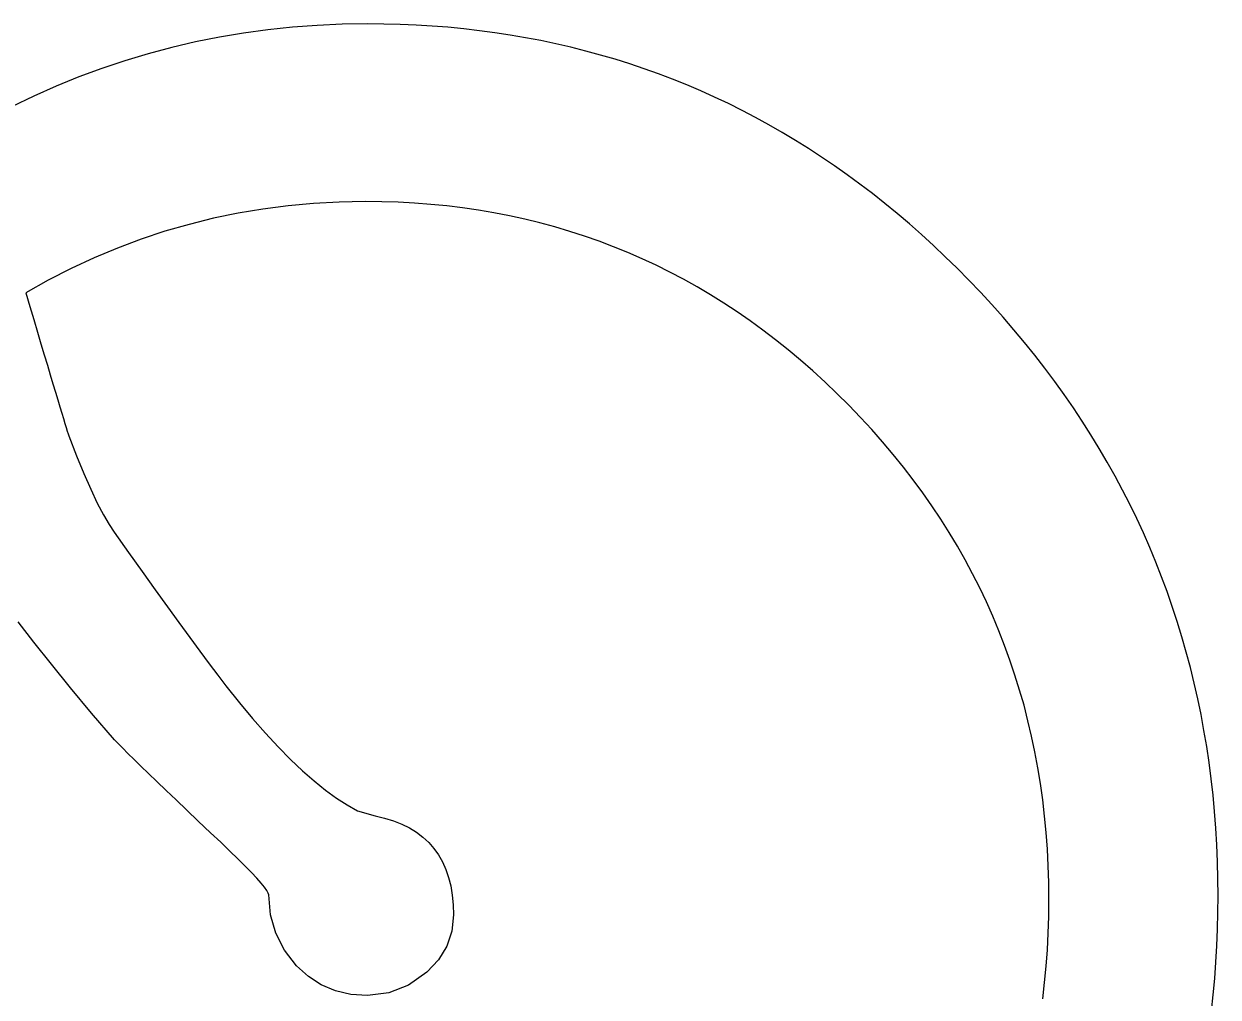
# Model space of a CAD drawing. Extents: x 99958 to 100136, y 99935 to 100013.
# Drawn here: x 100080.83954 to 100080.88632, y 99972.64734 to 99972.68548 of the extents above; entities that cross this region are included whole.
import ezdxf

# ---------------------------------------------------------------- set-up
doc = ezdxf.new("R2010")
doc.units = 0
doc.layers.add('TR_SN_ConstructionSigns', color=7, linetype='Continuous')

msp = doc.modelspace()

# ---------------------------------------------------------------- linework, layer by layer
at = {"layer": 'TR_SN_ConstructionSigns'}
for p, q in [((100080.848146, 99972.685115), (100080.8472, 99972.684957)), ((100080.8491, 99972.685245), (100080.848146, 99972.685115)), ((100080.850063, 99972.685347), (100080.8491, 99972.685245)), ((100080.851034, 99972.685419), (100080.850063, 99972.685347)), ((100080.852014, 99972.685462), (100080.851034, 99972.685419)), ((100080.853001, 99972.685476), (100080.852014, 99972.685462)), ((100080.85364, 99972.685471), (100080.853001, 99972.685476)), ((100080.854275, 99972.685455), (100080.85364, 99972.685471)), ((100080.854905, 99972.685428), (100080.854275, 99972.685455)), ((100080.855531, 99972.68539), (100080.854905, 99972.685428)), ((100080.856152, 99972.685341), (100080.855531, 99972.68539)), ((100080.856769, 99972.685281), (100080.856152, 99972.685341)), ((100080.857382, 99972.68521), (100080.856769, 99972.685281)), ((100080.857991, 99972.685129), (100080.857382, 99972.68521)), ((100080.858595, 99972.685037), (100080.857991, 99972.685129)), ((100080.846261, 99972.684769), (100080.845332, 99972.684552)), ((100080.8472, 99972.684957), (100080.846261, 99972.684769)), ((100080.859195, 99972.684934), (100080.858595, 99972.685037)), ((100080.85979, 99972.68482), (100080.859195, 99972.684934)), ((100080.860381, 99972.684695), (100080.85979, 99972.68482)), ((100080.860968, 99972.684559), (100080.860381, 99972.684695)), ((100080.84441, 99972.684307), (100080.843497, 99972.684032)), ((100080.845332, 99972.684552), (100080.84441, 99972.684307)), ((100080.861551, 99972.684412), (100080.860968, 99972.684559)), ((100080.862129, 99972.684255), (100080.861551, 99972.684412)), ((100080.862702, 99972.684087), (100080.862129, 99972.684255)), ((100080.842592, 99972.683729), (100080.841695, 99972.683397)), ((100080.843497, 99972.684032), (100080.842592, 99972.683729)), ((100080.863272, 99972.683908), (100080.862702, 99972.684087)), ((100080.863837, 99972.683718), (100080.863272, 99972.683908)), ((100080.864398, 99972.683517), (100080.863837, 99972.683718)), ((100080.841695, 99972.683397), (100080.840806, 99972.683036)), ((100080.864954, 99972.683305), (100080.864398, 99972.683517)), ((100080.865506, 99972.683082), (100080.864954, 99972.683305)), ((100080.840806, 99972.683036), (100080.839926, 99972.682646)), ((100080.866054, 99972.682849), (100080.865506, 99972.683082)), ((100080.866597, 99972.682605), (100080.866054, 99972.682849)), ((100080.839926, 99972.682646), (100080.839053, 99972.682227)), ((100080.867136, 99972.68235), (100080.866597, 99972.682605)), ((100080.867671, 99972.682084), (100080.867136, 99972.68235)), ((100080.868201, 99972.681807), (100080.867671, 99972.682084)), ((100080.868727, 99972.681519), (100080.868201, 99972.681807)), ((100080.869249, 99972.68122), (100080.868727, 99972.681519)), ((100080.869766, 99972.680911), (100080.869249, 99972.68122)), ((100080.870279, 99972.680591), (100080.869766, 99972.680911)), ((100080.870787, 99972.680259), (100080.870279, 99972.680591)), ((100080.871292, 99972.679917), (100080.870787, 99972.680259)), ((100080.871792, 99972.679565), (100080.871292, 99972.679917)), ((100080.872287, 99972.679201), (100080.871792, 99972.679565)), ((100080.872778, 99972.678826), (100080.872287, 99972.679201)), ((100080.873265, 99972.678441), (100080.872778, 99972.678826)), ((100080.848907, 99972.678221), (100080.847932, 99972.678057)), ((100080.849892, 99972.678349), (100080.848907, 99972.678221)), ((100080.850887, 99972.67844), (100080.849892, 99972.678349)), ((100080.851892, 99972.678494), (100080.850887, 99972.67844)), ((100080.852907, 99972.678513), (100080.851892, 99972.678494)), ((100080.853558, 99972.678506), (100080.852907, 99972.678513)), ((100080.854203, 99972.678485), (100080.853558, 99972.678506)), ((100080.854843, 99972.67845), (100080.854203, 99972.678485)), ((100080.855476, 99972.678402), (100080.854843, 99972.67845)), ((100080.856104, 99972.67834), (100080.855476, 99972.678402)), ((100080.856727, 99972.678264), (100080.856104, 99972.67834)), ((100080.857344, 99972.678174), (100080.856727, 99972.678264)), ((100080.857955, 99972.678071), (100080.857344, 99972.678174)), ((100080.873748, 99972.678045), (100080.873265, 99972.678441)), ((100080.846967, 99972.677857), (100080.846013, 99972.67762)), ((100080.847932, 99972.678057), (100080.846967, 99972.677857)), ((100080.85856, 99972.677953), (100080.857955, 99972.678071)), ((100080.85916, 99972.677822), (100080.85856, 99972.677953)), ((100080.859754, 99972.677677), (100080.85916, 99972.677822)), ((100080.860342, 99972.677518), (100080.859754, 99972.677677)), ((100080.874226, 99972.677637), (100080.873748, 99972.678045)), ((100080.8747, 99972.677219), (100080.874226, 99972.677637)), ((100080.845068, 99972.677347), (100080.844134, 99972.677037)), ((100080.846013, 99972.67762), (100080.845068, 99972.677347)), ((100080.860925, 99972.677346), (100080.860342, 99972.677518)), ((100080.861502, 99972.677159), (100080.860925, 99972.677346)), ((100080.862074, 99972.676959), (100080.861502, 99972.677159)), ((100080.875169, 99972.676791), (100080.8747, 99972.677219)), ((100080.84321, 99972.676691), (100080.842296, 99972.676308)), ((100080.844134, 99972.677037), (100080.84321, 99972.676691)), ((100080.862639, 99972.676745), (100080.862074, 99972.676959)), ((100080.863199, 99972.676517), (100080.862639, 99972.676745)), ((100080.875634, 99972.676351), (100080.875169, 99972.676791)), ((100080.842296, 99972.676308), (100080.841392, 99972.675889)), ((100080.863754, 99972.676275), (100080.863199, 99972.676517)), ((100080.864303, 99972.67602), (100080.863754, 99972.676275)), ((100080.876095, 99972.6759), (100080.875634, 99972.676351)), ((100080.841392, 99972.675889), (100080.840498, 99972.675434)), ((100080.864846, 99972.67575), (100080.864303, 99972.67602)), ((100080.876552, 99972.675439), (100080.876095, 99972.6759)), ((100080.840498, 99972.675434), (100080.839614, 99972.674942)), ((100080.865383, 99972.675467), (100080.864846, 99972.67575)), ((100080.865915, 99972.67517), (100080.865383, 99972.675467)), ((100080.877011, 99972.674959), (100080.876552, 99972.675439)), ((100080.839614, 99972.674942), (100080.839775, 99972.6744)), ((100080.866441, 99972.67486), (100080.865915, 99972.67517)), ((100080.866962, 99972.674535), (100080.866441, 99972.67486)), ((100080.87746, 99972.674474), (100080.877011, 99972.674959)), ((100080.839775, 99972.6744), (100080.839929, 99972.673886)), ((100080.867476, 99972.674197), (100080.866962, 99972.674535)), ((100080.877897, 99972.673984), (100080.87746, 99972.674474)), ((100080.839929, 99972.673886), (100080.840074, 99972.673398)), ((100080.867986, 99972.673844), (100080.867476, 99972.674197)), ((100080.878324, 99972.67349), (100080.877897, 99972.673984)), ((100080.868489, 99972.673478), (100080.867986, 99972.673844)), ((100080.868987, 99972.673099), (100080.868489, 99972.673478)), ((100080.878739, 99972.672991), (100080.878324, 99972.67349)), ((100080.840074, 99972.673398), (100080.840211, 99972.672937)), ((100080.869479, 99972.672705), (100080.868987, 99972.673099)), ((100080.879143, 99972.672488), (100080.878739, 99972.672991)), ((100080.840211, 99972.672937), (100080.840341, 99972.672504)), ((100080.840341, 99972.672504), (100080.840462, 99972.672097)), ((100080.869966, 99972.672298), (100080.869479, 99972.672705)), ((100080.879536, 99972.67198), (100080.879143, 99972.672488)), ((100080.840462, 99972.672097), (100080.840576, 99972.671718)), ((100080.870446, 99972.671876), (100080.869966, 99972.672298)), ((100080.840576, 99972.671718), (100080.840682, 99972.671366)), ((100080.870922, 99972.671441), (100080.870446, 99972.671876)), ((100080.879918, 99972.671468), (100080.879536, 99972.67198)), ((100080.840682, 99972.671366), (100080.840779, 99972.67104)), ((100080.871391, 99972.670992), (100080.870922, 99972.671441)), ((100080.880289, 99972.670951), (100080.879918, 99972.671468)), ((100080.840779, 99972.67104), (100080.840869, 99972.670742)), ((100080.840869, 99972.670742), (100080.840951, 99972.670471)), ((100080.871855, 99972.67053), (100080.871391, 99972.670992)), ((100080.880649, 99972.670429), (100080.880289, 99972.670951)), ((100080.840951, 99972.670471), (100080.841024, 99972.670227)), ((100080.841024, 99972.670227), (100080.84109, 99972.67001)), ((100080.872309, 99972.670057), (100080.871855, 99972.67053)), ((100080.880998, 99972.669903), (100080.880649, 99972.670429)), ((100080.84109, 99972.67001), (100080.841148, 99972.66982)), ((100080.841148, 99972.66982), (100080.841198, 99972.669658)), ((100080.87275, 99972.669579), (100080.872309, 99972.670057)), ((100080.881336, 99972.669372), (100080.880998, 99972.669903)), ((100080.841198, 99972.669658), (100080.84124, 99972.669522)), ((100080.84124, 99972.669522), (100080.841274, 99972.669413)), ((100080.841274, 99972.669413), (100080.8413, 99972.669332)), ((100080.8413, 99972.669332), (100080.841604, 99972.668555)), ((100080.873177, 99972.669095), (100080.87275, 99972.669579)), ((100080.881662, 99972.668837), (100080.881336, 99972.669372)), ((100080.87359, 99972.668604), (100080.873177, 99972.669095)), ((100080.881978, 99972.668296), (100080.881662, 99972.668837)), ((100080.841604, 99972.668555), (100080.841891, 99972.667858)), ((100080.87399, 99972.668108), (100080.87359, 99972.668604)), ((100080.882283, 99972.667752), (100080.881978, 99972.668296)), ((100080.841891, 99972.667858), (100080.842162, 99972.66724)), ((100080.874377, 99972.667606), (100080.87399, 99972.668108)), ((100080.87475, 99972.667098), (100080.874377, 99972.667606)), ((100080.882576, 99972.667203), (100080.882283, 99972.667752)), ((100080.842162, 99972.66724), (100080.842417, 99972.666701)), ((100080.875109, 99972.666585), (100080.87475, 99972.667098)), ((100080.882858, 99972.666649), (100080.882576, 99972.667203)), ((100080.842417, 99972.666701), (100080.842656, 99972.666241)), ((100080.875455, 99972.666065), (100080.875109, 99972.666585)), ((100080.88313, 99972.66609), (100080.882858, 99972.666649)), ((100080.842656, 99972.666241), (100080.842878, 99972.66586)), ((100080.875787, 99972.665539), (100080.875455, 99972.666065)), ((100080.88339, 99972.665527), (100080.88313, 99972.66609)), ((100080.842878, 99972.66586), (100080.843085, 99972.665558)), ((100080.843085, 99972.665558), (100080.843646, 99972.664763)), ((100080.876106, 99972.665008), (100080.875787, 99972.665539)), ((100080.883639, 99972.66496), (100080.88339, 99972.665527)), ((100080.876411, 99972.664471), (100080.876106, 99972.665008)), ((100080.843646, 99972.664763), (100080.84418, 99972.664011)), ((100080.883877, 99972.664387), (100080.883639, 99972.66496)), ((100080.876702, 99972.663927), (100080.876411, 99972.664471)), ((100080.884104, 99972.66381), (100080.883877, 99972.664387)), ((100080.84418, 99972.664011), (100080.844685, 99972.663302)), ((100080.87698, 99972.663378), (100080.876702, 99972.663927)), ((100080.88432, 99972.663229), (100080.884104, 99972.66381)), ((100080.844685, 99972.663302), (100080.845163, 99972.662636)), ((100080.877245, 99972.662823), (100080.87698, 99972.663378)), ((100080.884525, 99972.662643), (100080.88432, 99972.663229)), ((100080.877495, 99972.662262), (100080.877245, 99972.662823)), ((100080.845163, 99972.662636), (100080.845613, 99972.662013)), ((100080.877733, 99972.661695), (100080.877495, 99972.662262)), ((100080.884719, 99972.662052), (100080.884525, 99972.662643)), ((100080.839937, 99972.661243), (100080.839321, 99972.662044)), ((100080.845613, 99972.662013), (100080.846036, 99972.661433)), ((100080.884902, 99972.661457), (100080.884719, 99972.662052)), ((100080.846036, 99972.661433), (100080.84643, 99972.660895)), ((100080.877956, 99972.661123), (100080.877733, 99972.661695)), ((100080.885073, 99972.660857), (100080.884902, 99972.661457)), ((100080.840621, 99972.66038), (100080.839937, 99972.661243)), ((100080.84643, 99972.660895), (100080.846797, 99972.6604)), ((100080.878167, 99972.660544), (100080.877956, 99972.661123)), ((100080.885234, 99972.660253), (100080.885073, 99972.660857)), ((100080.841374, 99972.659455), (100080.840621, 99972.66038)), ((100080.846797, 99972.6604), (100080.847136, 99972.659949)), ((100080.878363, 99972.65996), (100080.878167, 99972.660544)), ((100080.847136, 99972.659949), (100080.847448, 99972.659539)), ((100080.878546, 99972.659369), (100080.878363, 99972.65996)), ((100080.885383, 99972.659644), (100080.885234, 99972.660253)), ((100080.842196, 99972.658468), (100080.841374, 99972.659455)), ((100080.847448, 99972.659539), (100080.847982, 99972.658875)), ((100080.885522, 99972.65903), (100080.885383, 99972.659644)), ((100080.878716, 99972.658773), (100080.878546, 99972.659369)), ((100080.885649, 99972.658412), (100080.885522, 99972.65903)), ((100080.843087, 99972.65742), (100080.842196, 99972.658468)), ((100080.847982, 99972.658875), (100080.848503, 99972.658255)), ((100080.878872, 99972.658171), (100080.878716, 99972.658773)), ((100080.848503, 99972.658255), (100080.849011, 99972.657678)), ((100080.879014, 99972.657563), (100080.878872, 99972.658171)), ((100080.885765, 99972.657789), (100080.885649, 99972.658412)), ((100080.849011, 99972.657678), (100080.849506, 99972.657145)), ((100080.879143, 99972.656949), (100080.879014, 99972.657563)), ((100080.885871, 99972.657162), (100080.885765, 99972.657789)), ((100080.843235, 99972.657271), (100080.843087, 99972.65742)), ((100080.843412, 99972.657094), (100080.843235, 99972.657271)), ((100080.84362, 99972.656888), (100080.843412, 99972.657094)), ((100080.849506, 99972.657145), (100080.849988, 99972.656656)), ((100080.885965, 99972.65653), (100080.885871, 99972.657162)), ((100080.843858, 99972.656655), (100080.84362, 99972.656888)), ((100080.844127, 99972.656394), (100080.843858, 99972.656655)), ((100080.849988, 99972.656656), (100080.850457, 99972.656211)), ((100080.879258, 99972.656329), (100080.879143, 99972.656949)), ((100080.844426, 99972.656104), (100080.844127, 99972.656394)), ((100080.850457, 99972.656211), (100080.850912, 99972.65581)), ((100080.87936, 99972.655703), (100080.879258, 99972.656329)), ((100080.886048, 99972.655893), (100080.885965, 99972.65653)), ((100080.844755, 99972.655786), (100080.844426, 99972.656104)), ((100080.845114, 99972.655441), (100080.844755, 99972.655786)), ((100080.850912, 99972.65581), (100080.851355, 99972.655452)), ((100080.879448, 99972.655071), (100080.87936, 99972.655703)), ((100080.88612, 99972.655252), (100080.886048, 99972.655893)), ((100080.845504, 99972.655067), (100080.845114, 99972.655441)), ((100080.851355, 99972.655452), (100080.851784, 99972.655139)), ((100080.886181, 99972.654606), (100080.88612, 99972.655252)), ((100080.845924, 99972.654665), (100080.845504, 99972.655067)), ((100080.851784, 99972.655139), (100080.852201, 99972.654869)), ((100080.852201, 99972.654869), (100080.852604, 99972.654643)), ((100080.879522, 99972.654434), (100080.879448, 99972.655071)), ((100080.846374, 99972.654235), (100080.845924, 99972.654665)), ((100080.852604, 99972.654643), (100080.853298, 99972.654439)), ((100080.853298, 99972.654439), (100080.85367, 99972.654352)), ((100080.85367, 99972.654352), (100080.854018, 99972.654244)), ((100080.854018, 99972.654244), (100080.854343, 99972.654116)), ((100080.879583, 99972.65379), (100080.879522, 99972.654434)), ((100080.88623, 99972.653956), (100080.886181, 99972.654606)), ((100080.846855, 99972.653776), (100080.846374, 99972.654235)), ((100080.847251, 99972.653405), (100080.846855, 99972.653776)), ((100080.854343, 99972.654116), (100080.854643, 99972.653967)), ((100080.854643, 99972.653967), (100080.854919, 99972.653797)), ((100080.854919, 99972.653797), (100080.855171, 99972.653607)), ((100080.879631, 99972.653141), (100080.879583, 99972.65379)), ((100080.886269, 99972.653301), (100080.88623, 99972.653956)), ((100080.847609, 99972.653064), (100080.847251, 99972.653405)), ((100080.855171, 99972.653607), (100080.855399, 99972.653395)), ((100080.855399, 99972.653395), (100080.855604, 99972.653164)), ((100080.847929, 99972.652753), (100080.847609, 99972.653064)), ((100080.855604, 99972.653164), (100080.855784, 99972.652911)), ((100080.855784, 99972.652911), (100080.85594, 99972.652638)), ((100080.879665, 99972.652486), (100080.879631, 99972.653141)), ((100080.886297, 99972.652641), (100080.886269, 99972.653301)), ((100080.848212, 99972.652472), (100080.847929, 99972.652753)), ((100080.848457, 99972.652221), (100080.848212, 99972.652472)), ((100080.85594, 99972.652638), (100080.856072, 99972.652344)), ((100080.879685, 99972.651825), (100080.879665, 99972.652486)), ((100080.886314, 99972.651977), (100080.886297, 99972.652641)), ((100080.848664, 99972.652), (100080.848457, 99972.652221)), ((100080.848834, 99972.651809), (100080.848664, 99972.652)), ((100080.856072, 99972.652344), (100080.85618, 99972.652029)), ((100080.85618, 99972.652029), (100080.856264, 99972.651694)), ((100080.886319, 99972.651308), (100080.886314, 99972.651977)), ((100080.848966, 99972.651648), (100080.848834, 99972.651809)), ((100080.84906, 99972.651518), (100080.848966, 99972.651648)), ((100080.849116, 99972.651418), (100080.84906, 99972.651518)), ((100080.856264, 99972.651694), (100080.856324, 99972.651337)), ((100080.879692, 99972.651158), (100080.879685, 99972.651825)), ((100080.849135, 99972.651347), (100080.849116, 99972.651418)), ((100080.849203, 99972.650566), (100080.849135, 99972.651347)), ((100080.856324, 99972.651337), (100080.85636, 99972.65096)), ((100080.879685, 99972.650497), (100080.879692, 99972.651158)), ((100080.886314, 99972.65065), (100080.886319, 99972.651308)), ((100080.849408, 99972.649842), (100080.849203, 99972.650566)), ((100080.856372, 99972.650563), (100080.856307, 99972.649925)), ((100080.85636, 99972.65096), (100080.856372, 99972.650563)), ((100080.879665, 99972.649841), (100080.879685, 99972.650497)), ((100080.886298, 99972.649997), (100080.886314, 99972.65065)), ((100080.849749, 99972.649174), (100080.849408, 99972.649842)), ((100080.856307, 99972.649925), (100080.856112, 99972.649339)), ((100080.879631, 99972.649191), (100080.879665, 99972.649841)), ((100080.886272, 99972.649348), (100080.886298, 99972.649997)), ((100080.850226, 99972.648564), (100080.849749, 99972.649174)), ((100080.856112, 99972.649339), (100080.855787, 99972.648803)), ((100080.879584, 99972.648547), (100080.879631, 99972.649191)), ((100080.886235, 99972.648704), (100080.886272, 99972.649348)), ((100080.855787, 99972.648803), (100080.855331, 99972.648319)), ((100080.886187, 99972.648064), (100080.886235, 99972.648704)), ((100080.850685, 99972.648145), (100080.850226, 99972.648564)), ((100080.855331, 99972.648319), (100080.85461, 99972.647808)), ((100080.879523, 99972.647908), (100080.879584, 99972.648547)), ((100080.851193, 99972.647819), (100080.850685, 99972.648145)), ((100080.851748, 99972.647587), (100080.851193, 99972.647819)), ((100080.85461, 99972.647808), (100080.853833, 99972.647502)), ((100080.879448, 99972.647275), (100080.879523, 99972.647908)), ((100080.886129, 99972.647429), (100080.886187, 99972.648064)), ((100080.852351, 99972.647447), (100080.851748, 99972.647587)), ((100080.853001, 99972.6474), (100080.852351, 99972.647447)), ((100080.853833, 99972.647502), (100080.853001, 99972.6474)), ((100080.88606, 99972.646798), (100080.886129, 99972.647429))]:
    msp.add_line(p, q, dxfattribs=at)

doc.saveas('drawing.dxf')
